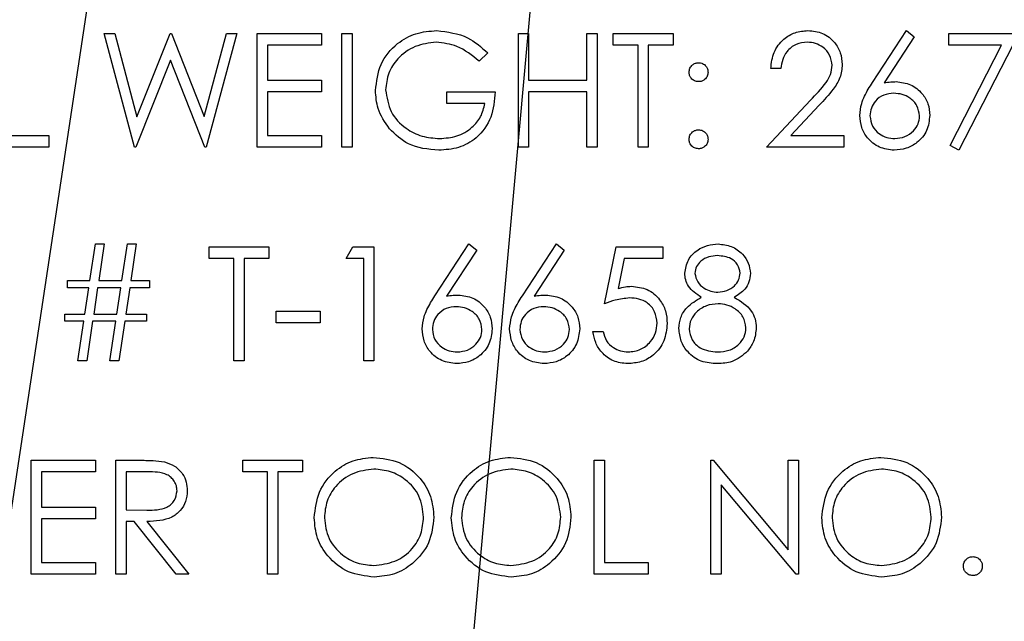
# Model space of a CAD drawing. Header units: inches. Extents: x 1880 to 2363, y -453 to -54.
# Tile 340 of 656: x 2039.987 to 2040.766, y -272.725 to -272.249. Entities that reach past the tile are written whole.
import ezdxf

# ---------------------------------------------------------------- set-up
doc = ezdxf.new("R2010")
doc.units = ezdxf.units.IN
doc.header["$LTSCALE"] = 0.5
doc.header["$MEASUREMENT"] = 0
doc.layers.add('DSS-M-S', color=53, linetype='Continuous')
doc.layers.add('SID-M-S', color=105, linetype='Continuous')

msp = doc.modelspace()

# ---------------------------------------------------------------- linework, layer by layer
at = {"layer": 'DSS-M-S', "linetype": 'Continuous', "lineweight": 25}
for p, q in [((2040.05423, -272.26028), (2040.06258, -272.26028)), ((2040.07817, -272.35028), (2040.05423, -272.26028)), ((2040.06258, -272.26028), (2040.08019, -272.32628)), ((2040.08019, -272.32628), (2040.10639, -272.26028)), ((2040.10639, -272.26028), (2040.10756, -272.26028)), ((2040.10756, -272.26028), (2040.13327, -272.32583)), ((2040.13327, -272.32583), (2040.15097, -272.26028)), ((2040.15923, -272.26028), (2040.13496, -272.35028)), ((2040.15097, -272.26028), (2040.15923, -272.26028)), ((2040.17538, -272.35028), (2040.17538, -272.26028)), ((2040.17538, -272.26028), (2040.22615, -272.26028)), ((2040.22615, -272.26028), (2040.22615, -272.26951)), ((2040.24231, -272.26028), (2040.25038, -272.26028)), ((2040.24231, -272.35028), (2040.24231, -272.26028)), ((2040.25038, -272.26028), (2040.25038, -272.35028)), ((2040.38192, -272.35028), (2040.38192, -272.26028)), ((2040.38192, -272.26028), (2040.39, -272.26028)), ((2040.39, -272.26028), (2040.39, -272.2972)), ((2040.43615, -272.26028), (2040.44423, -272.26028)), ((2040.43615, -272.2972), (2040.43615, -272.26028)), ((2040.44423, -272.26028), (2040.44423, -272.35028)), ((2040.45692, -272.26028), (2040.50423, -272.26028)), ((2040.45692, -272.26951), (2040.45692, -272.26028)), ((2040.50423, -272.26028), (2040.50423, -272.26951)), ((2040.66198, -272.29904), (2040.68885, -272.25797)), ((2040.69507, -272.26286), (2040.67129, -272.29922)), ((2040.68885, -272.25797), (2040.69507, -272.26286)), ((2040.72231, -272.26028), (2040.77769, -272.26028)), ((2040.72231, -272.26951), (2040.72231, -272.26028)), ((2040.77769, -272.26028), (2040.73038, -272.35259)), ((2040.18346, -272.26951), (2040.18346, -272.2972)), ((2040.22615, -272.26951), (2040.18346, -272.26951)), ((2040.47654, -272.26951), (2040.45692, -272.26951)), ((2040.47654, -272.35028), (2040.47654, -272.26951)), ((2040.48461, -272.26951), (2040.48461, -272.35028)), ((2040.50423, -272.26951), (2040.48461, -272.26951)), ((2040.76403, -272.26951), (2040.72231, -272.26951)), ((2040.72341, -272.34875), (2040.76403, -272.26951)), ((2040.35769, -272.27564), (2040.35077, -272.2822)), ((2040.10673, -272.28144), (2040.07933, -272.35028)), ((2040.13381, -272.35028), (2040.10673, -272.28144)), ((2040.58961, -272.28797), (2040.58154, -272.28797)), ((2040.18346, -272.2972), (2040.22615, -272.2972)), ((2040.22615, -272.2972), (2040.22615, -272.30643)), ((2040.39, -272.2972), (2040.43615, -272.2972)), ((2040.18346, -272.30643), (2040.18346, -272.34105)), ((2040.22615, -272.30643), (2040.18346, -272.30643)), ((2040.32538, -272.30643), (2040.36346, -272.30643)), ((2040.32538, -272.31566), (2040.32538, -272.30643)), ((2040.39, -272.30643), (2040.39, -272.35028)), ((2040.43615, -272.30643), (2040.39, -272.30643)), ((2040.43615, -272.35028), (2040.43615, -272.30643)), ((2040.35538, -272.31566), (2040.32538, -272.31566)), ((2040.57808, -272.35028), (2040.61298, -272.31303)), ((2040.61987, -272.31701), (2040.59735, -272.34105)), ((2039.97577, -272.34105), (2040.01038, -272.34105)), ((2040.01038, -272.34105), (2040.01038, -272.35028)), ((2040.18346, -272.34105), (2040.22615, -272.34105)), ((2040.22615, -272.34105), (2040.22615, -272.35028)), ((2040.59735, -272.34105), (2040.63923, -272.34105)), ((2040.63923, -272.34105), (2040.63923, -272.35028)), ((2040.01038, -272.35028), (2039.96769, -272.35028)), ((2040.07933, -272.35028), (2040.07817, -272.35028)), ((2040.13496, -272.35028), (2040.13381, -272.35028)), ((2040.22615, -272.35028), (2040.17538, -272.35028)), ((2040.25038, -272.35028), (2040.24231, -272.35028)), ((2040.39, -272.35028), (2040.38192, -272.35028)), ((2040.44423, -272.35028), (2040.43615, -272.35028)), ((2040.48461, -272.35028), (2040.47654, -272.35028)), ((2040.63923, -272.35028), (2040.57808, -272.35028)), ((2040.73038, -272.35259), (2040.72341, -272.34875)), ((2040.04298, -272.45557), (2040.04731, -272.42672)), ((2040.04731, -272.42672), (2040.05427, -272.42672)), ((2040.05427, -272.42672), (2040.04994, -272.45557)), ((2040.06836, -272.45557), (2040.07269, -272.42672)), ((2040.07269, -272.42672), (2040.07965, -272.42672)), ((2040.07965, -272.42672), (2040.07532, -272.45557)), ((2040.13731, -272.42903), (2040.18461, -272.42903)), ((2040.13731, -272.43826), (2040.13731, -272.42903)), ((2040.18461, -272.42903), (2040.18461, -272.43826)), ((2040.24577, -272.43826), (2040.25105, -272.42903)), ((2040.25105, -272.42903), (2040.26769, -272.42903)), ((2040.26769, -272.42903), (2040.26769, -272.51903)), ((2040.31583, -272.46779), (2040.34269, -272.42672)), ((2040.34269, -272.42672), (2040.34891, -272.43161)), ((2040.38506, -272.46779), (2040.41192, -272.42672)), ((2040.41192, -272.42672), (2040.41814, -272.43161)), ((2040.45, -272.47403), (2040.45923, -272.42903)), ((2040.45923, -272.42903), (2040.49615, -272.42903)), ((2040.49615, -272.42903), (2040.49615, -272.43826)), ((2040.34891, -272.43161), (2040.32513, -272.46797)), ((2040.41814, -272.43161), (2040.39436, -272.46797)), ((2040.15692, -272.43826), (2040.13731, -272.43826)), ((2040.15692, -272.51903), (2040.15692, -272.43826)), ((2040.165, -272.43826), (2040.165, -272.51903)), ((2040.18461, -272.43826), (2040.165, -272.43826)), ((2040.25961, -272.43826), (2040.24577, -272.43826)), ((2040.25961, -272.51903), (2040.25961, -272.43826)), ((2040.46554, -272.43826), (2040.46069, -272.46193)), ((2040.49615, -272.43826), (2040.46554, -272.43826)), ((2040.02538, -272.45557), (2040.04298, -272.45557)), ((2040.02538, -272.46134), (2040.02538, -272.45557)), ((2040.04994, -272.45557), (2040.06836, -272.45557)), ((2040.07532, -272.45557), (2040.09, -272.45557)), ((2040.09, -272.45557), (2040.09, -272.46134)), ((2040.04211, -272.46134), (2040.02538, -272.46134)), ((2040.039, -272.4821), (2040.04211, -272.46134)), ((2040.04907, -272.46134), (2040.04597, -272.4821)), ((2040.0675, -272.46134), (2040.04907, -272.46134)), ((2040.06438, -272.4821), (2040.0675, -272.46134)), ((2040.07446, -272.46134), (2040.07136, -272.4821)), ((2040.09, -272.46134), (2040.07446, -272.46134)), ((2040.02308, -272.4821), (2040.039, -272.4821)), ((2040.02308, -272.48787), (2040.02308, -272.4821)), ((2040.04597, -272.4821), (2040.06438, -272.4821)), ((2040.07136, -272.4821), (2040.08769, -272.4821)), ((2040.08769, -272.4821), (2040.08769, -272.48787)), ((2040.19038, -272.4798), (2040.225, -272.4798)), ((2040.19038, -272.48903), (2040.19038, -272.4798)), ((2040.225, -272.4798), (2040.225, -272.48903)), ((2040.03813, -272.48787), (2040.02308, -272.48787)), ((2040.03346, -272.51903), (2040.03813, -272.48787)), ((2040.04511, -272.48787), (2040.04044, -272.51903)), ((2040.06352, -272.48787), (2040.04511, -272.48787)), ((2040.05885, -272.51903), (2040.06352, -272.48787)), ((2040.07049, -272.48787), (2040.06582, -272.51903)), ((2040.08769, -272.48787), (2040.07049, -272.48787)), ((2040.225, -272.48903), (2040.19038, -272.48903)), ((2040.44077, -272.49595), (2040.44885, -272.49595)), ((2040.04044, -272.51903), (2040.03346, -272.51903)), ((2040.06582, -272.51903), (2040.05885, -272.51903)), ((2040.165, -272.51903), (2040.15692, -272.51903)), ((2040.26769, -272.51903), (2040.25961, -272.51903)), ((2039.99654, -272.59778), (2040.04731, -272.59778)), ((2039.99654, -272.68778), (2039.99654, -272.59778)), ((2040.04731, -272.59778), (2040.04731, -272.60701)), ((2040.06346, -272.59778), (2040.08147, -272.59778)), ((2040.06346, -272.68778), (2040.06346, -272.59778)), ((2040.16385, -272.59778), (2040.21115, -272.59778)), ((2040.16385, -272.60701), (2040.16385, -272.59778)), ((2040.21115, -272.59778), (2040.21115, -272.60701)), ((2040.44192, -272.59778), (2040.45, -272.59778)), ((2040.44192, -272.68778), (2040.44192, -272.59778)), ((2040.45, -272.59778), (2040.45, -272.67855)), ((2040.53423, -272.59778), (2040.53593, -272.59778)), ((2040.53423, -272.68778), (2040.53423, -272.59778)), ((2040.53593, -272.59778), (2040.59538, -272.66861)), ((2040.59538, -272.59778), (2040.60346, -272.59778)), ((2040.59538, -272.66861), (2040.59538, -272.59778)), ((2040.60346, -272.59778), (2040.60346, -272.68778)), ((2040.00461, -272.60701), (2040.00461, -272.6347)), ((2040.04731, -272.60701), (2040.00461, -272.60701)), ((2040.07154, -272.60701), (2040.07154, -272.63701)), ((2040.08841, -272.60701), (2040.07154, -272.60701)), ((2040.18346, -272.60701), (2040.16385, -272.60701)), ((2040.18346, -272.68778), (2040.18346, -272.60701)), ((2040.19154, -272.60701), (2040.19154, -272.68778)), ((2040.21115, -272.60701), (2040.19154, -272.60701)), ((2040.60162, -272.68778), (2040.54231, -272.6171)), ((2040.54231, -272.6171), (2040.54231, -272.68778)), ((2040.00461, -272.6347), (2040.04731, -272.6347)), ((2040.04731, -272.6347), (2040.04731, -272.64393)), ((2040.07154, -272.63701), (2040.08802, -272.63713)), ((2040.00461, -272.64393), (2040.00461, -272.67855)), ((2040.04731, -272.64393), (2040.00461, -272.64393)), ((2040.07154, -272.64624), (2040.07154, -272.68778)), ((2040.0781, -272.64624), (2040.07154, -272.64624)), ((2040.11117, -272.68778), (2040.0781, -272.64624)), ((2040.08809, -272.64624), (2040.12115, -272.68778)), ((2040.00461, -272.67855), (2040.04731, -272.67855)), ((2040.04731, -272.67855), (2040.04731, -272.68778)), ((2040.45, -272.67855), (2040.48461, -272.67855)), ((2040.48461, -272.67855), (2040.48461, -272.68778)), ((2040.04731, -272.68778), (2039.99654, -272.68778)), ((2040.07154, -272.68778), (2040.06346, -272.68778)), ((2040.12115, -272.68778), (2040.11117, -272.68778)), ((2040.19154, -272.68778), (2040.18346, -272.68778)), ((2040.48461, -272.68778), (2040.44192, -272.68778)), ((2040.54231, -272.68778), (2040.53423, -272.68778)), ((2040.60346, -272.68778), (2040.60162, -272.68778))]:
    msp.add_line(p, q, dxfattribs=at)
for points, knots in [([(2040.26885, -272.30524), (2040.26973, -272.29819), (2040.27151, -272.28408), (2040.28446, -272.26826), (2040.3006, -272.25931), (2040.3117, -272.25842), (2040.31725, -272.25797)], [0, 0, 0, 0, 0.27959, 0.559072, 0.779411, 1, 1, 1, 1]), ([(2040.31725, -272.25797), (2040.32582, -272.25904), (2040.34115, -272.26095), (2040.35263, -272.27114), (2040.35769, -272.27564)], [0, 0, 0, 0, 0.558579, 1, 1, 1, 1]), ([(2040.58154, -272.28797), (2040.58206, -272.2836), (2040.58311, -272.27485), (2040.59079, -272.26486), (2040.60056, -272.25885), (2040.60744, -272.25826), (2040.61089, -272.25797)], [0, 0, 0, 0, 0.280029, 0.559515, 0.779668, 1, 1, 1, 1]), ([(2040.61089, -272.25797), (2040.6149, -272.25834), (2040.62292, -272.25909), (2040.63183, -272.26642), (2040.63723, -272.27532), (2040.63779, -272.28159), (2040.63808, -272.28473)], [0, 0, 0, 0, 0.27989, 0.559224, 0.779582, 1, 1, 1, 1]), ([(2040.31698, -272.2672), (2040.31129, -272.26789), (2040.29991, -272.26928), (2040.28661, -272.27889), (2040.27844, -272.29144), (2040.27743, -272.3004), (2040.27692, -272.30488)], [0, 0, 0, 0, 0.279847, 0.559555, 0.779847, 1, 1, 1, 1]), ([(2040.35077, -272.2822), (2040.3452, -272.27762), (2040.33526, -272.26945), (2040.32257, -272.26789), (2040.31698, -272.2672)], [0, 0, 0, 0, 0.55984, 1, 1, 1, 1]), ([(2040.61047, -272.2672), (2040.6074, -272.26751), (2040.60126, -272.26814), (2040.59431, -272.27375), (2040.59057, -272.2808), (2040.58993, -272.28558), (2040.58961, -272.28797)], [0, 0, 0, 0, 0.279699, 0.558847, 0.779176, 1, 1, 1, 1]), ([(2040.63, -272.28545), (2040.62962, -272.28266), (2040.62886, -272.27709), (2040.62337, -272.2712), (2040.61704, -272.2677), (2040.61266, -272.26737), (2040.61047, -272.2672)], [0, 0, 0, 0, 0.279126, 0.558978, 0.77935, 1, 1, 1, 1]), ([(2040.51692, -272.29085), (2040.51706, -272.28975), (2040.51733, -272.28754), (2040.51937, -272.2851), (2040.52182, -272.2836), (2040.52356, -272.28344), (2040.52442, -272.28335)], [0, 0, 0, 0, 0.279585, 0.559454, 0.779697, 1, 1, 1, 1]), ([(2040.52442, -272.28335), (2040.52553, -272.28348), (2040.52775, -272.28373), (2040.53018, -272.2858), (2040.53172, -272.28824), (2040.53185, -272.28998), (2040.53192, -272.29085)], [0, 0, 0, 0, 0.279602, 0.559212, 0.779475, 1, 1, 1, 1]), ([(2040.61298, -272.31303), (2040.6173, -272.30859), (2040.62331, -272.3024), (2040.62927, -272.2928), (2040.62976, -272.28789), (2040.63, -272.28545)], [0, 0, 0, 0, 0.560717, 0.780532, 1, 1, 1, 1]), ([(2040.63808, -272.28473), (2040.63771, -272.28829), (2040.63698, -272.29544), (2040.62978, -272.30623), (2040.62363, -272.31292), (2040.61987, -272.31701)], [0, 0, 0, 0, 0.279288, 0.559154, 1, 1, 1, 1]), ([(2040.52442, -272.29835), (2040.52332, -272.29823), (2040.5211, -272.29797), (2040.51866, -272.29592), (2040.51715, -272.29346), (2040.517, -272.29172), (2040.51692, -272.29085)], [0, 0, 0, 0, 0.279647, 0.559299, 0.779615, 1, 1, 1, 1]), ([(2040.53192, -272.29085), (2040.5318, -272.29196), (2040.53155, -272.29418), (2040.52949, -272.29662), (2040.52704, -272.29814), (2040.52529, -272.29828), (2040.52442, -272.29835)], [0, 0, 0, 0, 0.2795175, 0.5593264, 0.7795441, 1, 1, 1, 1]), ([(2040.65192, -272.32518), (2040.65224, -272.32196), (2040.65277, -272.31666), (2040.65562, -272.3098), (2040.65859, -272.3043), (2040.66085, -272.30079), (2040.66198, -272.29904)], [0, 0, 0, 0, 0.339374, 0.559486, 0.779731, 1, 1, 1, 1]), ([(2040.67129, -272.29922), (2040.67302, -272.29895), (2040.67611, -272.29846), (2040.67923, -272.29839), (2040.68061, -272.29835)], [0, 0, 0, 0, 0.55991, 1, 1, 1, 1]), ([(2040.68061, -272.29835), (2040.68455, -272.29881), (2040.69244, -272.29971), (2040.70121, -272.30692), (2040.70653, -272.31572), (2040.70705, -272.32192), (2040.70731, -272.32502)], [0, 0, 0, 0, 0.279638, 0.559326, 0.779527, 1, 1, 1, 1]), ([(2040.27988, -272.33557), (2040.27633, -272.33042), (2040.26998, -272.32122), (2040.26919, -272.31013), (2040.26885, -272.30524)], [0, 0, 0, 0, 0.559317, 1, 1, 1, 1]), ([(2040.27692, -272.30488), (2040.27784, -272.31083), (2040.27969, -272.32274), (2040.29163, -272.33532), (2040.30551, -272.34224), (2040.31489, -272.34298), (2040.31958, -272.34335)], [0, 0, 0, 0, 0.2790614, 0.5585842, 0.7792365, 1, 1, 1, 1]), ([(2040.36346, -272.30643), (2040.36291, -272.31323), (2040.3618, -272.32679), (2040.35041, -272.34283), (2040.33486, -272.35149), (2040.32421, -272.35222), (2040.31888, -272.35259)], [0, 0, 0, 0, 0.2803512, 0.5593674, 0.7793709, 1, 1, 1, 1]), ([(2040.67891, -272.30759), (2040.67617, -272.30782), (2040.67069, -272.30829), (2040.66441, -272.31303), (2040.66059, -272.31907), (2040.6602, -272.32336), (2040.66, -272.32551)], [0, 0, 0, 0, 0.280127, 0.559515, 0.779719, 1, 1, 1, 1]), ([(2040.69923, -272.32551), (2040.69881, -272.32269), (2040.69798, -272.31703), (2040.69208, -272.31134), (2040.68557, -272.30806), (2040.68113, -272.30774), (2040.67891, -272.30759)], [0, 0, 0, 0, 0.278754, 0.558605, 0.779147, 1, 1, 1, 1]), ([(2040.31958, -272.34335), (2040.32422, -272.343), (2040.3335, -272.34229), (2040.3449, -272.3356), (2040.3528, -272.32635), (2040.35452, -272.31922), (2040.35538, -272.31566)], [0, 0, 0, 0, 0.280254, 0.559912, 0.779941, 1, 1, 1, 1]), ([(2040.67918, -272.35259), (2040.67516, -272.3521), (2040.66711, -272.35114), (2040.65802, -272.34383), (2040.65286, -272.33466), (2040.65224, -272.32834), (2040.65192, -272.32518)], [0, 0, 0, 0, 0.2796696, 0.5590848, 0.7795576, 1, 1, 1, 1]), ([(2040.66, -272.32551), (2040.66039, -272.32827), (2040.66116, -272.3338), (2040.66678, -272.33952), (2040.6731, -272.34286), (2040.67744, -272.34319), (2040.67961, -272.34335)], [0, 0, 0, 0, 0.279059, 0.55882, 0.779303, 1, 1, 1, 1]), ([(2040.70731, -272.32502), (2040.70684, -272.32914), (2040.70591, -272.33738), (2040.69823, -272.3465), (2040.68886, -272.35168), (2040.68241, -272.35228), (2040.67918, -272.35259)], [0, 0, 0, 0, 0.279631, 0.55896, 0.779478, 1, 1, 1, 1]), ([(2040.67961, -272.34335), (2040.68238, -272.34308), (2040.68791, -272.34252), (2040.69432, -272.33791), (2040.69855, -272.33202), (2040.699, -272.32768), (2040.69923, -272.32551)], [0, 0, 0, 0, 0.280018, 0.559853, 0.779987, 1, 1, 1, 1]), ([(2040.31888, -272.35259), (2040.31047, -272.35182), (2040.29545, -272.35045), (2040.28464, -272.34012), (2040.27988, -272.33557)], [0, 0, 0, 0, 0.559617, 1, 1, 1, 1]), ([(2040.51692, -272.34393), (2040.51705, -272.34283), (2040.51732, -272.34061), (2040.51935, -272.33816), (2040.52181, -272.33666), (2040.52355, -272.33651), (2040.52442, -272.33643)], [0, 0, 0, 0, 0.279576, 0.559284, 0.779552, 1, 1, 1, 1]), ([(2040.52442, -272.33643), (2040.52553, -272.33656), (2040.52775, -272.33681), (2040.53018, -272.33887), (2040.53172, -272.34132), (2040.53185, -272.34306), (2040.53192, -272.34393)], [0, 0, 0, 0, 0.279602, 0.559212, 0.779475, 1, 1, 1, 1]), ([(2040.52442, -272.35143), (2040.52332, -272.3513), (2040.52111, -272.35102), (2040.51867, -272.34899), (2040.51717, -272.34653), (2040.517, -272.3448), (2040.51692, -272.34393)], [0, 0, 0, 0, 0.279581, 0.559143, 0.779575, 1, 1, 1, 1]), ([(2040.53192, -272.34393), (2040.53179, -272.34504), (2040.53153, -272.34725), (2040.52948, -272.34969), (2040.52703, -272.3512), (2040.52529, -272.35135), (2040.52442, -272.35143)], [0, 0, 0, 0, 0.279469, 0.559358, 0.779674, 1, 1, 1, 1]), ([(2040.51346, -272.44982), (2040.5141, -272.44621), (2040.51538, -272.439), (2040.52281, -272.43152), (2040.53128, -272.42741), (2040.53698, -272.42695), (2040.53984, -272.42672)], [0, 0, 0, 0, 0.278806, 0.558457, 0.77916, 1, 1, 1, 1]), ([(2040.53984, -272.42672), (2040.54343, -272.42711), (2040.5506, -272.4279), (2040.55902, -272.43384), (2040.56435, -272.44162), (2040.56504, -272.44725), (2040.56538, -272.45007)], [0, 0, 0, 0, 0.2799289, 0.5596229, 0.7799456, 1, 1, 1, 1]), ([(2040.53939, -272.43595), (2040.53702, -272.43611), (2040.5323, -272.43643), (2040.5265, -272.43975), (2040.5223, -272.44437), (2040.52179, -272.44809), (2040.52154, -272.44994)], [0, 0, 0, 0, 0.2806507, 0.5605655, 0.7806204, 1, 1, 1, 1]), ([(2040.55731, -272.44976), (2040.55683, -272.44745), (2040.55586, -272.44281), (2040.54923, -272.43683), (2040.54312, -272.43628), (2040.53939, -272.43595)], [0, 0, 0, 0, 0.278971, 0.559919, 1, 1, 1, 1]), ([(2040.5266, -272.46889), (2040.52274, -272.46633), (2040.51734, -272.46275), (2040.51392, -272.45518), (2040.51361, -272.4516), (2040.51346, -272.44982)], [0, 0, 0, 0, 0.557752, 0.778932, 1, 1, 1, 1]), ([(2040.52154, -272.44994), (2040.52204, -272.45233), (2040.52305, -272.45712), (2040.5284, -272.46165), (2040.53401, -272.46438), (2040.53781, -272.46466), (2040.53971, -272.4648)], [0, 0, 0, 0, 0.277721, 0.558224, 0.779072, 1, 1, 1, 1]), ([(2040.53971, -272.4648), (2040.5421, -272.46454), (2040.54687, -272.46404), (2040.55265, -272.46039), (2040.55643, -272.45536), (2040.55702, -272.45162), (2040.55731, -272.44976)], [0, 0, 0, 0, 0.280237, 0.560145, 0.780435, 1, 1, 1, 1]), ([(2040.56538, -272.45007), (2040.56518, -272.45231), (2040.56478, -272.4568), (2040.56051, -272.46389), (2040.5556, -272.46699), (2040.5526, -272.46889)], [0, 0, 0, 0, 0.280159, 0.560243, 1, 1, 1, 1]), ([(2040.46069, -272.46193), (2040.46264, -272.46139), (2040.46611, -272.46044), (2040.46971, -272.46026), (2040.47129, -272.46018)], [0, 0, 0, 0, 0.560064, 1, 1, 1, 1]), ([(2040.47129, -272.46018), (2040.4756, -272.46064), (2040.4842, -272.46155), (2040.49366, -272.46965), (2040.49893, -272.47951), (2040.49939, -272.48625), (2040.49961, -272.48962)], [0, 0, 0, 0, 0.279688, 0.559025, 0.779292, 1, 1, 1, 1]), ([(2040.30577, -272.49393), (2040.30609, -272.49071), (2040.30661, -272.48541), (2040.30947, -272.47855), (2040.31244, -272.47305), (2040.3147, -272.46954), (2040.31583, -272.46779)], [0, 0, 0, 0, 0.3393742, 0.5594856, 0.7797313, 1, 1, 1, 1]), ([(2040.32513, -272.46797), (2040.32686, -272.4677), (2040.32995, -272.46721), (2040.33308, -272.46714), (2040.33445, -272.4671)], [0, 0, 0, 0, 0.55991, 1, 1, 1, 1]), ([(2040.33445, -272.4671), (2040.3384, -272.46756), (2040.34628, -272.46846), (2040.35506, -272.47567), (2040.36037, -272.48447), (2040.36089, -272.49067), (2040.36115, -272.49377)], [0, 0, 0, 0, 0.279638, 0.559326, 0.779527, 1, 1, 1, 1]), ([(2040.375, -272.49393), (2040.37532, -272.49071), (2040.37584, -272.48541), (2040.3787, -272.47855), (2040.38167, -272.47305), (2040.38393, -272.46954), (2040.38506, -272.46779)], [0, 0, 0, 0, 0.339374, 0.559486, 0.779731, 1, 1, 1, 1]), ([(2040.39436, -272.46797), (2040.39609, -272.4677), (2040.39918, -272.46721), (2040.40231, -272.46714), (2040.40368, -272.4671)], [0, 0, 0, 0, 0.55991, 1, 1, 1, 1]), ([(2040.40368, -272.4671), (2040.40763, -272.46756), (2040.41551, -272.46846), (2040.42429, -272.47567), (2040.4296, -272.48447), (2040.43012, -272.49067), (2040.43038, -272.49377)], [0, 0, 0, 0, 0.279638, 0.559326, 0.779527, 1, 1, 1, 1]), ([(2040.46983, -272.46941), (2040.46602, -272.46981), (2040.45921, -272.47051), (2040.45282, -272.47295), (2040.45, -272.47403)], [0, 0, 0, 0, 0.559416, 1, 1, 1, 1]), ([(2040.49154, -272.48928), (2040.49121, -272.48617), (2040.49054, -272.47994), (2040.48448, -272.47319), (2040.47714, -272.46984), (2040.47227, -272.46955), (2040.46983, -272.46941)], [0, 0, 0, 0, 0.279539, 0.558617, 0.779047, 1, 1, 1, 1]), ([(2040.50885, -272.49355), (2040.50914, -272.49055), (2040.50973, -272.48453), (2040.51578, -272.4752), (2040.5225, -272.47128), (2040.5266, -272.46889)], [0, 0, 0, 0, 0.279987, 0.559901, 1, 1, 1, 1]), ([(2040.53991, -272.47403), (2040.53675, -272.4743), (2040.53042, -272.47484), (2040.52298, -272.47987), (2040.51784, -272.48639), (2040.51723, -272.49135), (2040.51692, -272.49382)], [0, 0, 0, 0, 0.280283, 0.560138, 0.780298, 1, 1, 1, 1]), ([(2040.56192, -272.49298), (2040.56139, -272.48999), (2040.56033, -272.48399), (2040.55395, -272.47806), (2040.54701, -272.47453), (2040.54228, -272.4742), (2040.53991, -272.47403)], [0, 0, 0, 0, 0.278303, 0.558509, 0.779146, 1, 1, 1, 1]), ([(2040.5526, -272.46889), (2040.5577, -272.47198), (2040.56482, -272.47629), (2040.56948, -272.48592), (2040.56983, -272.49052), (2040.57, -272.49281)], [0, 0, 0, 0, 0.558271, 0.779089, 1, 1, 1, 1]), ([(2040.33276, -272.47634), (2040.33002, -272.47657), (2040.32454, -272.47704), (2040.31825, -272.48178), (2040.31443, -272.48782), (2040.31404, -272.49211), (2040.31385, -272.49426)], [0, 0, 0, 0, 0.280127, 0.559515, 0.779719, 1, 1, 1, 1]), ([(2040.35308, -272.49426), (2040.35266, -272.49144), (2040.35183, -272.48578), (2040.34592, -272.48009), (2040.33941, -272.47681), (2040.33498, -272.47649), (2040.33276, -272.47634)], [0, 0, 0, 0, 0.278754, 0.558605, 0.779147, 1, 1, 1, 1]), ([(2040.40199, -272.47634), (2040.39925, -272.47657), (2040.39377, -272.47704), (2040.38748, -272.48178), (2040.38367, -272.48782), (2040.38327, -272.49211), (2040.38308, -272.49426)], [0, 0, 0, 0, 0.280127, 0.559515, 0.779719, 1, 1, 1, 1]), ([(2040.42231, -272.49426), (2040.42189, -272.49144), (2040.42106, -272.48578), (2040.41515, -272.48009), (2040.40864, -272.47681), (2040.40421, -272.47649), (2040.40199, -272.47634)], [0, 0, 0, 0, 0.278754, 0.558605, 0.779147, 1, 1, 1, 1]), ([(2040.49961, -272.48962), (2040.49909, -272.49429), (2040.49804, -272.50362), (2040.48995, -272.51448), (2040.47926, -272.5205), (2040.47191, -272.52106), (2040.46823, -272.52134)], [0, 0, 0, 0, 0.279864, 0.559271, 0.779424, 1, 1, 1, 1]), ([(2040.4687, -272.5121), (2040.47207, -272.51171), (2040.47881, -272.51092), (2040.48633, -272.50476), (2040.4909, -272.49724), (2040.49133, -272.49193), (2040.49154, -272.48928)], [0, 0, 0, 0, 0.279617, 0.559357, 0.779559, 1, 1, 1, 1]), ([(2040.33303, -272.52134), (2040.329, -272.52085), (2040.32095, -272.51989), (2040.31186, -272.51258), (2040.30671, -272.50341), (2040.30608, -272.49709), (2040.30577, -272.49393)], [0, 0, 0, 0, 0.27967, 0.559085, 0.779558, 1, 1, 1, 1]), ([(2040.31385, -272.49426), (2040.31423, -272.49702), (2040.31501, -272.50255), (2040.32062, -272.50827), (2040.32695, -272.51161), (2040.33129, -272.51194), (2040.33346, -272.5121)], [0, 0, 0, 0, 0.279059, 0.5588204, 0.7793034, 1, 1, 1, 1]), ([(2040.36115, -272.49377), (2040.36069, -272.49789), (2040.35976, -272.50613), (2040.35208, -272.51525), (2040.3427, -272.52043), (2040.33625, -272.52103), (2040.33303, -272.52134)], [0, 0, 0, 0, 0.279631, 0.55896, 0.779478, 1, 1, 1, 1]), ([(2040.33346, -272.5121), (2040.33623, -272.51183), (2040.34175, -272.51127), (2040.34816, -272.50666), (2040.35239, -272.50077), (2040.35285, -272.49643), (2040.35308, -272.49426)], [0, 0, 0, 0, 0.280018, 0.559853, 0.779987, 1, 1, 1, 1]), ([(2040.40226, -272.52134), (2040.39823, -272.52085), (2040.39018, -272.51989), (2040.38109, -272.51258), (2040.37594, -272.50341), (2040.37531, -272.49709), (2040.375, -272.49393)], [0, 0, 0, 0, 0.27967, 0.559085, 0.779558, 1, 1, 1, 1]), ([(2040.38308, -272.49426), (2040.38346, -272.49702), (2040.38424, -272.50255), (2040.38985, -272.50827), (2040.39618, -272.51161), (2040.40052, -272.51194), (2040.40269, -272.5121)], [0, 0, 0, 0, 0.279059, 0.5588204, 0.7793034, 1, 1, 1, 1]), ([(2040.43038, -272.49377), (2040.42992, -272.49789), (2040.42899, -272.50613), (2040.42131, -272.51525), (2040.41194, -272.52043), (2040.40548, -272.52103), (2040.40226, -272.52134)], [0, 0, 0, 0, 0.279631, 0.55896, 0.779478, 1, 1, 1, 1]), ([(2040.40269, -272.5121), (2040.40546, -272.51183), (2040.41098, -272.51127), (2040.4174, -272.50666), (2040.42162, -272.50077), (2040.42208, -272.49643), (2040.42231, -272.49426)], [0, 0, 0, 0, 0.280018, 0.559853, 0.779987, 1, 1, 1, 1]), ([(2040.46823, -272.52134), (2040.46437, -272.52094), (2040.45665, -272.52015), (2040.44793, -272.51326), (2040.44254, -272.50487), (2040.44136, -272.49892), (2040.44077, -272.49595)], [0, 0, 0, 0, 0.279625, 0.559019, 0.77938, 1, 1, 1, 1]), ([(2040.44885, -272.49595), (2040.44954, -272.49849), (2040.45093, -272.50357), (2040.45643, -272.50871), (2040.46255, -272.51158), (2040.46665, -272.51193), (2040.4687, -272.5121)], [0, 0, 0, 0, 0.28005, 0.559166, 0.779583, 1, 1, 1, 1]), ([(2040.5393, -272.52134), (2040.53494, -272.52106), (2040.52626, -272.52052), (2040.51612, -272.51322), (2040.51001, -272.50371), (2040.50923, -272.49694), (2040.50885, -272.49355)], [0, 0, 0, 0, 0.280545, 0.559269, 0.779816, 1, 1, 1, 1]), ([(2040.51692, -272.49382), (2040.51743, -272.49683), (2040.51844, -272.50284), (2040.52677, -272.51076), (2040.5346, -272.5116), (2040.53939, -272.5121)], [0, 0, 0, 0, 0.279833, 0.560198, 1, 1, 1, 1]), ([(2040.53939, -272.5121), (2040.54249, -272.51189), (2040.54867, -272.51147), (2040.55614, -272.50674), (2040.56105, -272.50025), (2040.56163, -272.4954), (2040.56192, -272.49298)], [0, 0, 0, 0, 0.280602, 0.559962, 0.78018, 1, 1, 1, 1]), ([(2040.57, -272.49281), (2040.56964, -272.49664), (2040.56899, -272.50349), (2040.56496, -272.50902), (2040.56318, -272.51146)], [0, 0, 0, 0, 0.559346, 1, 1, 1, 1]), ([(2040.56318, -272.51146), (2040.5593, -272.51475), (2040.55234, -272.52066), (2040.5433, -272.52113), (2040.5393, -272.52134)], [0, 0, 0, 0, 0.557758, 1, 1, 1, 1]), ([(2040.08147, -272.59778), (2040.0853, -272.59777), (2040.09212, -272.59774), (2040.09889, -272.59862), (2040.10186, -272.599)], [0, 0, 0, 0, 0.56024, 1, 1, 1, 1]), ([(2040.10186, -272.599), (2040.10469, -272.59994), (2040.11033, -272.60181), (2040.11627, -272.60788), (2040.11955, -272.61486), (2040.11985, -272.61952), (2040.12, -272.62185)], [0, 0, 0, 0, 0.279797, 0.5595, 0.779626, 1, 1, 1, 1]), ([(2040.22038, -272.64317), (2040.22122, -272.63623), (2040.22288, -272.62235), (2040.23519, -272.60653), (2040.25074, -272.5971), (2040.26166, -272.59601), (2040.26711, -272.59547)], [0, 0, 0, 0, 0.279731, 0.559327, 0.77968, 1, 1, 1, 1]), ([(2040.26711, -272.59547), (2040.27417, -272.59621), (2040.28827, -272.59769), (2040.30404, -272.61046), (2040.31361, -272.62614), (2040.31454, -272.63721), (2040.315, -272.64274)], [0, 0, 0, 0, 0.2797673, 0.5593585, 0.7795711, 1, 1, 1, 1]), ([(2040.32885, -272.64317), (2040.32968, -272.63623), (2040.33134, -272.62235), (2040.34366, -272.60653), (2040.35921, -272.5971), (2040.37012, -272.59601), (2040.37558, -272.59547)], [0, 0, 0, 0, 0.279731, 0.559327, 0.77968, 1, 1, 1, 1]), ([(2040.37558, -272.59547), (2040.38263, -272.59621), (2040.39673, -272.59769), (2040.4125, -272.61046), (2040.42207, -272.62614), (2040.423, -272.63721), (2040.42346, -272.64274)], [0, 0, 0, 0, 0.279767, 0.559358, 0.779571, 1, 1, 1, 1]), ([(2040.62192, -272.64317), (2040.62275, -272.63623), (2040.62442, -272.62235), (2040.63673, -272.60653), (2040.65228, -272.5971), (2040.6632, -272.59601), (2040.66865, -272.59547)], [0, 0, 0, 0, 0.279731, 0.559327, 0.77968, 1, 1, 1, 1]), ([(2040.66865, -272.59547), (2040.67571, -272.59621), (2040.68981, -272.59769), (2040.70558, -272.61046), (2040.71515, -272.62614), (2040.71607, -272.63721), (2040.71654, -272.64274)], [0, 0, 0, 0, 0.279767, 0.559358, 0.779571, 1, 1, 1, 1]), ([(2040.11192, -272.62183), (2040.11183, -272.62051), (2040.11163, -272.61787), (2040.10984, -272.61428), (2040.10731, -272.61123), (2040.10063, -272.60683), (2040.09384, -272.60693), (2040.08841, -272.60701)], [0, 0, 0, 0, 0.1253074, 0.250617, 0.3759543, 0.5012806, 1, 1, 1, 1]), ([(2040.26751, -272.6047), (2040.26183, -272.60544), (2040.25047, -272.60691), (2040.23747, -272.61694), (2040.22969, -272.62969), (2040.22887, -272.63866), (2040.22846, -272.64314)], [0, 0, 0, 0, 0.279627, 0.55935, 0.77963, 1, 1, 1, 1]), ([(2040.30692, -272.64272), (2040.30623, -272.63701), (2040.30485, -272.62558), (2040.2939, -272.61319), (2040.28093, -272.60602), (2040.27198, -272.60514), (2040.26751, -272.6047)], [0, 0, 0, 0, 0.279468, 0.55887, 0.779516, 1, 1, 1, 1]), ([(2040.37597, -272.6047), (2040.37029, -272.60544), (2040.35893, -272.60691), (2040.34593, -272.61694), (2040.33815, -272.62969), (2040.33733, -272.63866), (2040.33692, -272.64314)], [0, 0, 0, 0, 0.279627, 0.55935, 0.77963, 1, 1, 1, 1]), ([(2040.41538, -272.64272), (2040.41469, -272.63701), (2040.41331, -272.62558), (2040.40236, -272.61319), (2040.38939, -272.60602), (2040.38044, -272.60514), (2040.37597, -272.6047)], [0, 0, 0, 0, 0.279468, 0.55887, 0.779516, 1, 1, 1, 1]), ([(2040.66905, -272.6047), (2040.66337, -272.60544), (2040.652, -272.60691), (2040.639, -272.61694), (2040.63122, -272.62969), (2040.63041, -272.63866), (2040.63, -272.64314)], [0, 0, 0, 0, 0.279627, 0.55935, 0.77963, 1, 1, 1, 1]), ([(2040.70846, -272.64272), (2040.70777, -272.63701), (2040.70639, -272.62558), (2040.69544, -272.61319), (2040.68247, -272.60602), (2040.67352, -272.60514), (2040.66905, -272.6047)], [0, 0, 0, 0, 0.279468, 0.55887, 0.779516, 1, 1, 1, 1]), ([(2040.08802, -272.63713), (2040.09354, -272.63712), (2040.10046, -272.6371), (2040.10729, -272.6327), (2040.11086, -272.62857), (2040.1115, -272.62452), (2040.11192, -272.62183)], [0, 0, 0, 0, 0.499827, 0.625498, 0.751208, 1, 1, 1, 1]), ([(2040.12, -272.62185), (2040.11976, -272.62469), (2040.11929, -272.63038), (2040.11484, -272.63794), (2040.1047, -272.6455), (2040.09494, -272.64594), (2040.08809, -272.64624)], [0, 0, 0, 0, 0.18712, 0.373979, 0.560911, 1, 1, 1, 1]), ([(2040.26784, -272.69009), (2040.26086, -272.68931), (2040.24691, -272.68777), (2040.2314, -272.67505), (2040.22184, -272.6596), (2040.22087, -272.64865), (2040.22038, -272.64317)], [0, 0, 0, 0, 0.279663, 0.559354, 0.779636, 1, 1, 1, 1]), ([(2040.22846, -272.64314), (2040.22915, -272.64881), (2040.23053, -272.66016), (2040.2414, -272.67239), (2040.25416, -272.67976), (2040.26306, -272.68049), (2040.26751, -272.68085)], [0, 0, 0, 0, 0.279416, 0.559077, 0.779478, 1, 1, 1, 1]), ([(2040.26751, -272.68085), (2040.27323, -272.6802), (2040.28465, -272.6789), (2040.29789, -272.66905), (2040.30568, -272.65621), (2040.30651, -272.64722), (2040.30692, -272.64272)], [0, 0, 0, 0, 0.2798297, 0.559389, 0.7796538, 1, 1, 1, 1]), ([(2040.315, -272.64274), (2040.31421, -272.64973), (2040.31262, -272.66369), (2040.29981, -272.67918), (2040.28429, -272.68868), (2040.27332, -272.68962), (2040.26784, -272.69009)], [0, 0, 0, 0, 0.27963, 0.559343, 0.779597, 1, 1, 1, 1]), ([(2040.3763, -272.69009), (2040.36932, -272.68931), (2040.35538, -272.68777), (2040.33986, -272.67505), (2040.3303, -272.6596), (2040.32933, -272.64865), (2040.32885, -272.64317)], [0, 0, 0, 0, 0.279663, 0.559354, 0.779636, 1, 1, 1, 1]), ([(2040.33692, -272.64314), (2040.33761, -272.64881), (2040.33899, -272.66016), (2040.34987, -272.67239), (2040.36262, -272.67976), (2040.37152, -272.68049), (2040.37597, -272.68085)], [0, 0, 0, 0, 0.279416, 0.559077, 0.779478, 1, 1, 1, 1]), ([(2040.37597, -272.68085), (2040.38169, -272.6802), (2040.39312, -272.6789), (2040.40636, -272.66905), (2040.41414, -272.65621), (2040.41497, -272.64722), (2040.41538, -272.64272)], [0, 0, 0, 0, 0.27983, 0.559389, 0.779654, 1, 1, 1, 1]), ([(2040.42346, -272.64274), (2040.42267, -272.64973), (2040.42109, -272.66369), (2040.40827, -272.67918), (2040.39275, -272.68868), (2040.38178, -272.68962), (2040.3763, -272.69009)], [0, 0, 0, 0, 0.2796304, 0.5593429, 0.7795972, 1, 1, 1, 1]), ([(2040.66937, -272.69009), (2040.6624, -272.68931), (2040.64845, -272.68777), (2040.63294, -272.67505), (2040.62338, -272.6596), (2040.62241, -272.64865), (2040.62192, -272.64317)], [0, 0, 0, 0, 0.279663, 0.559354, 0.779636, 1, 1, 1, 1]), ([(2040.63, -272.64314), (2040.63069, -272.64881), (2040.63207, -272.66016), (2040.64294, -272.67239), (2040.65569, -272.67976), (2040.6646, -272.68049), (2040.66905, -272.68085)], [0, 0, 0, 0, 0.279416, 0.559077, 0.779478, 1, 1, 1, 1]), ([(2040.66905, -272.68085), (2040.67477, -272.6802), (2040.68619, -272.6789), (2040.69943, -272.66905), (2040.70722, -272.65621), (2040.70805, -272.64722), (2040.70846, -272.64272)], [0, 0, 0, 0, 0.27983, 0.559389, 0.779654, 1, 1, 1, 1]), ([(2040.71654, -272.64274), (2040.71575, -272.64973), (2040.71416, -272.66369), (2040.70134, -272.67918), (2040.68583, -272.68868), (2040.67486, -272.68962), (2040.66937, -272.69009)], [0, 0, 0, 0, 0.27963, 0.559343, 0.779597, 1, 1, 1, 1]), ([(2040.73385, -272.68143), (2040.73398, -272.68033), (2040.73424, -272.67811), (2040.73628, -272.67566), (2040.73874, -272.67416), (2040.74048, -272.67401), (2040.74135, -272.67393)], [0, 0, 0, 0, 0.279576, 0.559284, 0.779552, 1, 1, 1, 1]), ([(2040.74135, -272.67393), (2040.74246, -272.67406), (2040.74467, -272.67431), (2040.7471, -272.67637), (2040.74864, -272.67882), (2040.74878, -272.68056), (2040.74885, -272.68143)], [0, 0, 0, 0, 0.2796016, 0.559212, 0.7794752, 1, 1, 1, 1]), ([(2040.74135, -272.68893), (2040.74024, -272.6888), (2040.73804, -272.68852), (2040.73559, -272.68649), (2040.73409, -272.68403), (2040.73393, -272.6823), (2040.73385, -272.68143)], [0, 0, 0, 0, 0.2795812, 0.5591432, 0.7795754, 1, 1, 1, 1]), ([(2040.74885, -272.68143), (2040.74872, -272.68254), (2040.74845, -272.68475), (2040.7464, -272.68719), (2040.74395, -272.6887), (2040.74221, -272.68885), (2040.74135, -272.68893)], [0, 0, 0, 0, 0.279469, 0.559358, 0.779674, 1, 1, 1, 1])]:
    msp.add_open_spline(points, degree=3, knots=knots, dxfattribs=at)
at = {"layer": 'SID-M-S'}
for p, q in [((2040.896, -266.57537), (2039.77208, -274.0178)), ((2040.90519, -266.57648), (2040.23008, -274.01643))]:
    msp.add_line(p, q, dxfattribs=at)

doc.saveas('drawing.dxf')
